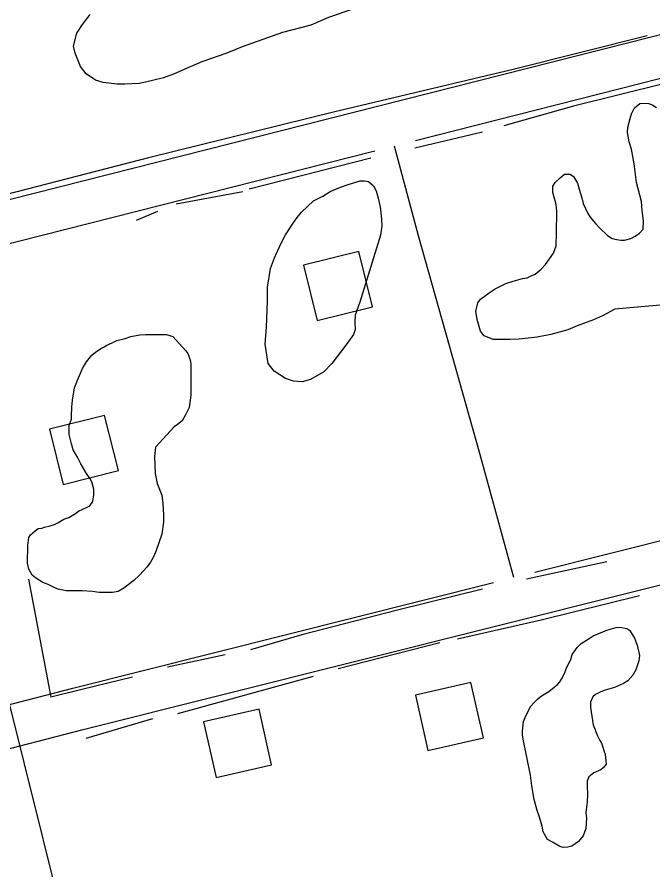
# Model space of a CAD drawing. Extents: x 3297753 to 3335611, y 652252 to 677623.
# Drawn here: x 3302295 to 3302743, y 674159 to 674758 of the extents above; entities that cross this region are included whole.
import ezdxf

# ---------------------------------------------------------------- set-up
doc = ezdxf.new("R2010")
doc.units = 0
for name, color, linetype in [('V-BLDG-OTLN', 7, 'Continuous'), ('V-ROAD-CNTR', 7, 'Continuous'), ('V-SITE-VEGE', 7, 'Continuous'), ('V-TOPO-SHOR', 7, 'Continuous')]:
    doc.layers.add(name, color=color, linetype=linetype)

msp = doc.modelspace()

# ---------------------------------------------------------------- linework, layer by layer
at = {"layer": 'V-BLDG-OTLN'}
for points in [[(3302535.73, 674593.37), (3302496.88, 674583.82), (3302506.43, 674544.98), (3302545.27, 674554.52)], [(3302318.2, 674468.61), (3302327.91, 674429.81), (3302366.71, 674439.52), (3302357, 674478.33)], [(3302614.55, 674290.63), (3302575.54, 674281.79), (3302584.37, 674242.78), (3302623.39, 674251.62)], [(3302465.64, 674271.78), (3302426.62, 674262.94), (3302435.46, 674223.93), (3302474.47, 674232.77)]]:
    msp.add_lwpolyline(points, close=True, dxfattribs=at)
at = {"layer": 'V-ROAD-CNTR'}
for points in [[(3302896.58, 674783.59), (3302238.03, 674616.74), (3301882.64, 674527.38), (3301859.08, 674521.71)], [(3302903.91, 674754.5), (3302575.5, 674671.3)], [(3301875.67, 674135.57), (3301923.9, 674149.69), (3302004.77, 674177.61), (3302130.15, 674202.73), (3302342.01, 674257.47), (3302824.35, 674378.54), (3304059.39, 674682.86)], [(3302644.64, 674364.36), (3302620.71, 674451.59), (3302577.82, 674604.56), (3302560.82, 674667.58)], [(3302546.9, 674664.05), (3302245.37, 674587.65), (3301889.81, 674498.25), (3301869.01, 674493.24), (3301857.68, 674485.84)], [(3303107, 671007.76), (3302817.59, 672159), (3302659.45, 672783.66), (3302407.55, 673804.36), (3302220.1, 674556.28), (3302197.11, 674662.19)], [(3302659.45, 674368.08), (3302817.11, 674407.66), (3302981.15, 674448.08)], [(3301893.54, 674172.06), (3301914.78, 674178.28), (3301996.89, 674206.63), (3302123.45, 674231.98), (3302334.61, 674286.54), (3302630.42, 674360.79)]]:
    msp.add_lwpolyline(points, dxfattribs=at)
at = {"layer": 'V-SITE-VEGE'}
for points in [[(3302532.62, 674764.14), (3302514.47, 674757.87), (3302502.09, 674752.41), (3302482.02, 674747.24), (3302453.69, 674737.15), (3302442.96, 674732.78), (3302425.35, 674726.78), (3302417.1, 674723.23), (3302405.55, 674718.04), (3302398.4, 674715.59), (3302385.75, 674712.33), (3302381.35, 674711.51), (3302371.18, 674710.99), (3302365.96, 674711), (3302356.07, 674712.13), (3302350.58, 674713.79), (3302343.99, 674718.21), (3302340.16, 674723.44), (3302336.34, 674732.79), (3302335.25, 674737.74), (3302337.48, 674746.8), (3302341.62, 674752.84), (3302346.85, 674759.97)], [(3302684.27, 674647.77), (3302686.73, 674646.11), (3302689.47, 674641.44), (3302690.56, 674637.31), (3302692.47, 674631.26), (3302693.56, 674627.14), (3302696.56, 674620.53), (3302698.48, 674617.51), (3302702.04, 674613.1), (3302705.32, 674609.52), (3302710.26, 674604.83), (3302713.27, 674602.9), (3302715.75, 674602.07), (3302719.87, 674601.51), (3302722.61, 674601.5), (3302727.01, 674602.59), (3302730.04, 674604.23), (3302733.07, 674606.42), (3302735.55, 674609.16), (3302735.84, 674614.93), (3302735.04, 674622.35), (3302734.5, 674628.68), (3302730.97, 674641.87), (3302729.35, 674655.07), (3302727.46, 674665.24), (3302725.82, 674670.46), (3302724.74, 674677.06), (3302724.75, 674680.63), (3302726.42, 674686.95), (3302727.52, 674690.25), (3302729.46, 674694.36), (3302733.31, 674697.38), (3302736.06, 674697.64), (3302739.63, 674697.36), (3302742.38, 674696.25), (3302745.12, 674694.59)], [(3302747.5, 674555.82), (3302715.61, 674552.88), (3302707.08, 674548.23), (3302700.75, 674545.5), (3302689.2, 674541.14), (3302682.6, 674538.41), (3302670.77, 674535.14), (3302661.15, 674533.24), (3302648.51, 674531.91), (3302641.91, 674531.65), (3302630.1, 674531.68), (3302623.78, 674534.17), (3302621.32, 674537.47), (3302618.87, 674545.72), (3302618.06, 674551.5), (3302619.45, 674557.27), (3302621.38, 674560.01), (3302627.44, 674564.39), (3302631.57, 674567.12), (3302638.99, 674570.95), (3302644.22, 674572.59), (3302650.82, 674574.49), (3302654.12, 674575.03), (3302656.87, 674576.4), (3302659.62, 674577.49), (3302664.03, 674581.05), (3302667.06, 674584.34), (3302672.58, 674592.29), (3302674.52, 674597.51), (3302674.81, 674606.3), (3302674.85, 674621.69), (3302674.59, 674626.36), (3302672.14, 674634.88), (3302672.15, 674639.28), (3302673.81, 674642.03), (3302677.39, 674645.32), (3302680.42, 674647.78), (3302684.27, 674647.77)]]:
    msp.add_lwpolyline(points, dxfattribs=at)
for points in [[(3302536.46, 674557.76), (3302533.14, 674548.7), (3302532.85, 674543.76), (3302533.12, 674538.53), (3302532.01, 674535.24), (3302527.32, 674528.66), (3302516.84, 674514.68), (3302511.05, 674508.92), (3302501.7, 674503.45), (3302495.92, 674501.82), (3302489.88, 674502.38), (3302484.11, 674504.32), (3302476.15, 674509.29), (3302472.05, 674514.8), (3302469.89, 674528.27), (3302470.74, 674540.35), (3302471.62, 674558.21), (3302471.64, 674568.38), (3302473.6, 674581.57), (3302476.37, 674588.98), (3302481.07, 674599.41), (3302484.11, 674605.17), (3302489.63, 674613.4), (3302492.38, 674617.24), (3302495.41, 674621.08), (3302503.96, 674629.02), (3302510.56, 674632.3), (3302515.51, 674635.58), (3302522.94, 674638.59), (3302528.17, 674640.5), (3302536.7, 674643.22), (3302539.72, 674643.21), (3302542.46, 674642.66), (3302546.03, 674639.62), (3302547.94, 674636.05), (3302549.3, 674630.82), (3302550.66, 674624.77), (3302551.73, 674616.25), (3302552, 674611.58), (3302550.88, 674604.99)], [(3302392.75, 674455.93), (3302392.18, 674449.33), (3302392.7, 674437.52), (3302394.05, 674430.37), (3302397.33, 674422.12), (3302397.87, 674416.35), (3302398.39, 674408.38), (3302398.38, 674403.15), (3302397.26, 674394.91), (3302395.32, 674389.42), (3302393.1, 674382.56), (3302391.17, 674378.44), (3302389.23, 674375.15), (3302387.03, 674371.86), (3302381.52, 674366.1), (3302377.66, 674362.27), (3302370.5, 674356.79), (3302366.65, 674354.6), (3302362.52, 674353.79), (3302353.18, 674353.82), (3302348.51, 674354.65), (3302341.37, 674354.95), (3302330.1, 674354.98), (3302327.9, 674355.53), (3302324.33, 674356.09), (3302322.41, 674356.92), (3302317.47, 674359.41), (3302313.63, 674360.79), (3302308.42, 674364.1), (3302306.22, 674366.03), (3302303.76, 674370.16), (3302302.95, 674374.56), (3302302.98, 674386.93), (3302303.82, 674392.42), (3302304.93, 674394.34), (3302308.23, 674397.08), (3302310.43, 674398.72), (3302312.91, 674398.99), (3302314.83, 674399.81), (3302318.68, 674400.62), (3302321.71, 674401.71), (3302324.18, 674402.81), (3302328.31, 674405.27), (3302331.89, 674406.63), (3302336.57, 674409.37), (3302338.77, 674411.01), (3302344.82, 674413.74), (3302346.75, 674414.83), (3302348.68, 674417.85), (3302349.52, 674422.52), (3302349.53, 674426.37), (3302348.17, 674431.59), (3302346.8, 674433.8), (3302344.34, 674437.37), (3302340.23, 674444.25), (3302338.32, 674448.38), (3302335.04, 674454.16), (3302333.68, 674458.29), (3302332.05, 674464.89), (3302332.06, 674471.48), (3302333.72, 674475.6), (3302333.73, 674477.8), (3302334.02, 674484.12), (3302334.58, 674489.06), (3302335.98, 674497.57), (3302337.92, 674503.07), (3302341.51, 674511.3), (3302344.27, 674515.96), (3302348.13, 674520.62), (3302350.61, 674522.82), (3302354.47, 674525.28), (3302356.67, 674526.37), (3302358.6, 674527.74), (3302362.45, 674529.38), (3302365.75, 674531.02), (3302371.52, 674532.38), (3302375.37, 674533.74), (3302381.7, 674534.82), (3302385.82, 674535.09), (3302400.66, 674535.05), (3302402.85, 674534.49), (3302405.05, 674533.66), (3302414.09, 674523.74), (3302415.46, 674521.82), (3302416.28, 674519.89), (3302417.37, 674516.32), (3302417.64, 674514.12), (3302417.58, 674492.41), (3302416.46, 674483.89), (3302413.97, 674478.68), (3302411.48, 674474.57), (3302408.18, 674471.82), (3302405.98, 674470.18)], [(3302656.47, 674225.49), (3302651.32, 674250.79), (3302650.78, 674253.82), (3302650.79, 674256.29), (3302651.63, 674263.15), (3302653.29, 674267.55), (3302656.6, 674273.86), (3302658.53, 674276.05), (3302661.29, 674278.79), (3302663.22, 674280.44), (3302666.52, 674282.62), (3302669.27, 674284.27), (3302673.13, 674287.28), (3302675.33, 674289.19), (3302676.99, 674291.11), (3302678.64, 674293.58), (3302680.58, 674297.7), (3302681.96, 674301.27), (3302684.72, 674306.76), (3302685.83, 674310.33), (3302689.14, 674315.26), (3302692.17, 674318), (3302697.68, 674321.56), (3302700.43, 674323.48), (3302710.06, 674327.3), (3302716.66, 674329.2), (3302719.13, 674329.47), (3302724.08, 674328.63), (3302726.27, 674327.25), (3302729.55, 674321.75), (3302731.46, 674316.8), (3302733.09, 674309.65), (3302732.53, 674305.8), (3302730.59, 674299.49), (3302728.38, 674295.65), (3302724.8, 674291.81), (3302721.77, 674289.9), (3302717.65, 674287.98), (3302715.45, 674287.16), (3302708.85, 674285.26), (3302705.82, 674284.16), (3302702.24, 674282.25), (3302700.32, 674280.61), (3302698.66, 674276.77), (3302698.65, 674272.92), (3302700.54, 674260.82), (3302703.54, 674253.12), (3302705.18, 674249.82), (3302706.27, 674247.89), (3302709, 674239.92), (3302709.53, 674233.32), (3302707.6, 674230.58), (3302705.95, 674229.21), (3302701, 674227.03), (3302697.42, 674224.29), (3302696.31, 674221.27), (3302696.3, 674217.97), (3302696.56, 674211.92), (3302696.27, 674206.7), (3302695.42, 674199.29), (3302695.69, 674195.16), (3302695.39, 674188.02), (3302693.46, 674182.8), (3302690.15, 674178.96), (3302685.47, 674175.68), (3302682.72, 674174.86), (3302679.42, 674174.6), (3302676.95, 674175.43), (3302672.01, 674178.46), (3302668.45, 674180.4), (3302665.43, 674185.63), (3302664.62, 674189.75), (3302662.72, 674196.08), (3302661.08, 674200.75), (3302658.9, 674208.45), (3302657.28, 674218.07)]]:
    msp.add_lwpolyline(points, close=True, dxfattribs=at)
at = {"layer": 'V-TOPO-SHOR'}
for p, q in [((3302622.77, 674677.29), (3302575.12, 674665.95)), ((3302544.23, 674658.98), (3302458.63, 674637.17)), ((3302454.21, 674635.41), (3302407.45, 674626.72)), ((3302394.21, 674621.46), (3302379.2, 674615.33)), ((3302710.15, 674375.44), (3302653.68, 674363.24)), ((3302303.55, 674363.31), (3302319.2, 674280.36)), ((3302592.7, 674318.43), (3302521.22, 674300.1)), ((3302441.87, 674310.02), (3302401.28, 674301.31)), ((3302503.57, 674294.86), (3302408.25, 674268.66)), ((3302390.6, 674265.18), (3302343.82, 674251.19))]:
    msp.add_line(p, q, dxfattribs=at)
for points in [[(3302738.49, 674744.89), (3302644.33, 674721.26), (3302518.79, 674691.56), (3302387.93, 674659.22), (3302238.01, 674620.59), (3302232.81, 674619.25)], [(3302749.87, 674711.34), (3302686.68, 674695.52), (3302637.78, 674681.66)], [(3302622.79, 674356.27), (3302562.91, 674341.54), (3302495.71, 674324.05), (3302459.52, 674313.5)], [(3302733.02, 674351.56), (3302664.05, 674334.31), (3302605.06, 674321.04)], [(3302376.57, 674294.32), (3302340.98, 674285.59), (3302319.2, 674280.36)]]:
    msp.add_lwpolyline(points, dxfattribs=at)

doc.saveas('drawing.dxf')
